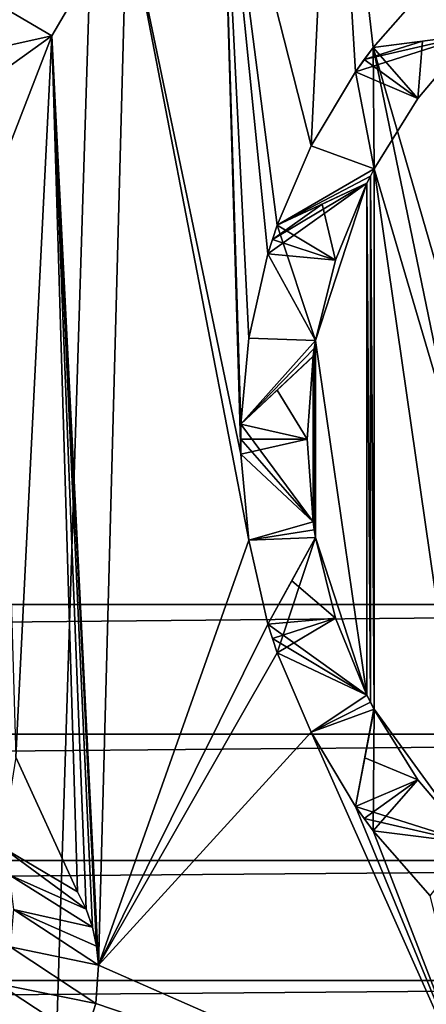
# Model space of a CAD drawing. Header units: metres. Extents: x -206 to 75, y -104 to 104.
# Tile 965 of 1056: x 31.27 to 33.72, y -39.91 to -33.97. Entities that reach past the tile are written whole.
import ezdxf

# ---------------------------------------------------------------- set-up
doc = ezdxf.new("R2010")
doc.units = ezdxf.units.M
doc.layers.add('solid_01_1-CONSUMER_THERM_B_125288', color=7, linetype='CONTINUOUS')

msp = doc.modelspace()

# ---------------------------------------------------------------- linework, layer by layer
at = {"layer": 'solid_01_1-CONSUMER_THERM_B_125288'}
for points in [[(34.737087, 63.499825), (30.755268, -63.500744), (30.737085, 63.499252)], [(34.737087, 63.499825), (34.755268, -63.500172), (30.755268, -63.500744)], [(-37.500069, 41.072453, 108.410858), (37.499931, 41.072487, 108.410858), (-37.500031, -41.072514, 108.410858)], [(37.499931, 41.072487, 108.410858), (37.499969, -41.072479, 108.410858), (-37.500031, -41.072514, 108.410858)], [(-42.500034, -37.500031, 108.5), (42.499931, 37.500008, 108.5), (-42.500069, 37.499969, 108.5)], [(-42.500034, -37.500031, 108.5), (42.499966, -37.499992, 108.5), (42.499931, 37.500008, 108.5)], [(20.299963, -30.000002, 6), (20.299969, -39.000004, 6), (32.174408, -30.755041, 6)], [(20.299969, -39.000004, 6), (31.407389, -31.422535, 6), (32.174408, -30.755041, 6)], [(20.299969, -39.000004, 6), (30.743736, -32.189453, 6), (31.407389, -31.422535, 6)], [(33.02504, -34.729435, 75), (33.155209, -32.011292, 75), (32.482704, -32.601601, 75)], [(33.02504, -34.729435, 75), (33.292229, -34.281796, 75), (33.155209, -32.011292, 75)], [(33.399086, -34.13472, 75), (33.742249, -33.742279, 75), (33.155209, -32.011292, 75)], [(33.292229, -34.281796, 75), (33.399086, -34.13472, 75), (33.155209, -32.011292, 75)], [(32.601025, -36.590893, 75), (32.482704, -32.601601, 75), (31.912779, -33.291634, 75)], [(32.819942, -35.20871, 75), (33.02504, -34.729435, 75), (32.482704, -32.601601, 75)], [(32.763763, -35.381607, 75), (32.819942, -35.20871, 75), (32.482704, -32.601601, 75)], [(32.647984, -35.889904, 75), (32.763763, -35.381607, 75), (32.482704, -32.601601, 75)], [(32.601025, -36.4091, 75), (32.647984, -35.889904, 75), (32.482704, -32.601601, 75)], [(32.601025, -36.590893, 75), (32.601025, -36.4091, 75), (32.482704, -32.601601, 75)], [(30.946844, -33.76218, 6.991273), (31.459791, -34.06432, 75), (31.912779, -33.291634, 75)], [(31.912779, -33.291634, 75), (31.459791, -34.06432, 75), (31.741688, -39.677288, 75)], [(32.647984, -37.110092, 75), (31.912779, -33.291634, 75), (31.741688, -39.677288, 75)], [(32.647984, -37.110092, 75), (32.601025, -36.590893, 75), (31.912779, -33.291634, 75)], [(30.74247, -34.223145, 6.991273), (31.459791, -34.06432, 75), (30.946844, -33.76218, 6.991273)], [(33.742249, -33.742279, 6), (33.742249, -33.742279, 75), (33.399086, -34.13472, 75)], [(33.399086, -34.13472, 55), (33.742249, -33.742279, 6), (33.399086, -34.13472, 75)], [(33.742249, -33.742279, 6), (33.399086, -34.13472, 6), (33.991341, -34.059341, 6)], [(33.399086, -34.13472, 26), (33.399086, -34.13472, 6), (33.742249, -33.742279, 6)], [(33.399086, -34.13472, 55), (33.399086, -34.13472, 26), (33.742249, -33.742279, 6)], [(30.576286, -34.699215, 6.991273), (31.136045, -34.898678, 75), (31.459791, -34.06432, 75)], [(30.576286, -34.699215, 6.991273), (31.459791, -34.06432, 75), (30.74247, -34.223145, 6.991273)], [(31.459791, -34.06432, 75), (31.136045, -34.898678, 75), (31.241831, -38.42038, 75)], [(31.459791, -34.06432, 75), (31.241831, -38.42038, 75), (31.615297, -39.234207, 75)], [(31.459791, -34.06432, 75), (31.729691, -39.561783, 75), (31.741688, -39.677288, 75)], [(31.459791, -34.06432, 75), (31.704416, -39.448593, 75), (31.729691, -39.561783, 75)], [(31.459791, -34.06432, 75), (31.666035, -39.338638, 75), (31.704416, -39.448593, 75)], [(31.459791, -34.06432, 75), (31.615297, -39.234207, 75), (31.666035, -39.338638, 75)], [(33.292229, -34.281796, 26), (33.66843, -34.442715, 26), (33.991062, -34.059376, 26)], [(33.344799, -34.207634, 26), (33.292229, -34.281796, 26), (33.991062, -34.059376, 26)], [(33.695675, -34.09697, 26), (33.344799, -34.207634, 26), (33.991062, -34.059376, 26)], [(33.935326, -35.989841, 75), (33.991341, -34.059341, 75), (33.399086, -34.13472, 75)], [(33.991062, -34.059376, 55), (33.399086, -34.13472, 75), (33.991341, -34.059341, 75)], [(33.399086, -34.13472, 26), (33.991341, -34.059341, 6), (33.399086, -34.13472, 6)], [(33.695675, -34.09697, 26), (33.991341, -34.059341, 6), (33.399086, -34.13472, 26)], [(33.695675, -34.09697, 55), (33.399086, -34.13472, 75), (33.991062, -34.059376, 55)], [(33.66843, -34.442715, 26), (33.66843, -34.442715, 55), (33.991062, -34.059376, 55)], [(33.695675, -34.09697, 55), (33.991062, -34.059376, 55), (33.66843, -34.442715, 55)], [(33.991062, -34.059376, 26), (33.66843, -34.442715, 26), (33.991062, -34.059376, 55)], [(33.695675, -34.09697, 26), (33.991062, -34.059376, 26), (33.991341, -34.059341, 6)], [(33.695675, -34.09697, 26), (33.399086, -34.13472, 26), (33.344799, -34.207634, 26)], [(33.695675, -34.09697, 55), (33.399086, -34.13472, 55), (33.399086, -34.13472, 75)], [(33.695675, -34.09697, 55), (33.66843, -34.442715, 55), (33.399086, -34.13472, 55)], [(33.403557, -34.868359, 75), (33.399086, -34.13472, 75), (33.292229, -34.281796, 75)], [(33.399086, -34.13472, 55), (33.66843, -34.442715, 55), (33.344799, -34.207634, 55)], [(33.344799, -34.207634, 55), (33.344799, -34.207634, 26), (33.399086, -34.13472, 26)], [(33.399086, -34.13472, 55), (33.344799, -34.207634, 55), (33.399086, -34.13472, 26)], [(33.885078, -36.499996, 75), (33.399086, -34.13472, 75), (33.403557, -34.868359, 75)], [(33.885078, -36.499996, 75), (33.935326, -35.989841, 75), (33.399086, -34.13472, 75)], [(33.344799, -34.207634, 55), (33.66843, -34.442715, 55), (33.292229, -34.281796, 55)], [(33.292229, -34.281796, 55), (33.292229, -34.281796, 26), (33.344799, -34.207634, 26)], [(33.344799, -34.207634, 55), (33.292229, -34.281796, 55), (33.344799, -34.207634, 26)], [(33.292229, -34.281796, 55), (33.292229, -34.281796, 75), (33.02504, -34.729435, 75)], [(33.292229, -34.281796, 6), (33.02504, -34.729435, 75), (33.02504, -34.729435, 6)], [(33.292229, -34.281796, 26), (33.02504, -34.729435, 75), (33.292229, -34.281796, 6)], [(33.292229, -34.281796, 55), (33.02504, -34.729435, 75), (33.292229, -34.281796, 26)], [(33.292229, -34.281796, 6), (33.02504, -34.729435, 6), (33.403557, -34.868359, 6)], [(33.292229, -34.281796, 55), (33.403557, -34.868359, 75), (33.292229, -34.281796, 75)], [(33.292229, -34.281796, 55), (33.403557, -34.868359, 55), (33.403557, -34.868359, 75)], [(33.403557, -34.868359, 26), (33.292229, -34.281796, 6), (33.403557, -34.868359, 6)], [(33.292229, -34.281796, 26), (33.292229, -34.281796, 6), (33.403557, -34.868359, 26)], [(33.292229, -34.281796, 55), (33.66843, -34.442715, 55), (33.403557, -34.868359, 55)], [(33.292229, -34.281796, 26), (33.403557, -34.868359, 26), (33.66843, -34.442715, 26)], [(33.403557, -34.868359, 26), (33.403557, -34.868359, 55), (33.66843, -34.442715, 55)], [(33.66843, -34.442715, 26), (33.403557, -34.868359, 26), (33.66843, -34.442715, 55)], [(33.02504, -34.729435, 6), (33.02504, -34.729435, 75), (32.819942, -35.20871, 75)], [(32.819942, -35.20871, 55), (33.02504, -34.729435, 6), (32.819942, -35.20871, 75)], [(33.02504, -34.729435, 6), (32.819942, -35.20871, 6), (33.403557, -34.868359, 6)], [(32.819942, -35.20871, 26), (32.819942, -35.20871, 6), (33.02504, -34.729435, 6)], [(32.819942, -35.20871, 55), (32.819942, -35.20871, 26), (33.02504, -34.729435, 6)], [(32.819942, -35.20871, 6), (33.381443, -34.91103, 6), (33.403557, -34.868359, 6)], [(33.403557, -38.131638, 75), (33.403557, -34.868359, 75), (33.381443, -34.91103, 75)], [(33.381443, -34.91103, 75), (33.403557, -34.868359, 75), (33.403557, -34.868359, 55)], [(33.403557, -34.868359, 55), (33.381443, -34.91103, 6), (33.381443, -34.91103, 75)], [(33.403557, -34.868359, 26), (33.403557, -34.868359, 6), (33.381443, -34.91103, 6)], [(33.403557, -34.868359, 26), (33.381443, -34.91103, 6), (33.403557, -34.868359, 55)], [(33.991344, -38.940651, 75), (33.403557, -34.868359, 75), (33.403557, -38.131638, 75)], [(33.885078, -36.499996, 75), (33.403557, -34.868359, 75), (33.991344, -38.940651, 75)], [(32.763763, -35.381607, 26), (33.17128, -35.4184, 26), (33.359665, -34.954121, 26)], [(32.790848, -35.29483, 26), (32.763763, -35.381607, 26), (33.359665, -34.954121, 26)], [(33.090351, -35.081158, 26), (32.790848, -35.29483, 26), (33.359665, -34.954121, 26)], [(32.819942, -35.20871, 6), (33.359917, -34.954002, 6), (33.381443, -34.91103, 6)], [(33.050903, -35.90506, 75), (33.359917, -34.954002, 75), (32.819942, -35.20871, 75)], [(33.359665, -34.954121, 55), (32.819942, -35.20871, 75), (33.359917, -34.954002, 75)], [(32.819942, -35.20871, 26), (33.359917, -34.954002, 6), (32.819942, -35.20871, 6)], [(33.090351, -35.081158, 26), (33.359917, -34.954002, 6), (32.819942, -35.20871, 26)], [(33.090351, -35.081158, 55), (32.819942, -35.20871, 75), (33.359665, -34.954121, 55)], [(33.359921, -38.04599, 75), (33.359917, -34.954002, 75), (33.050903, -35.90506, 75)], [(33.090351, -35.081158, 26), (33.359665, -34.954121, 26), (33.359917, -34.954002, 6)], [(33.090351, -35.081158, 55), (33.359665, -34.954121, 55), (33.17128, -35.4184, 55)], [(33.17128, -35.4184, 26), (33.17128, -35.4184, 55), (33.359665, -34.954121, 55)], [(33.359665, -34.954121, 26), (33.17128, -35.4184, 26), (33.359665, -34.954121, 55)], [(33.359665, -34.954121, 55), (33.359917, -34.954002, 75), (33.381443, -34.91103, 75)], [(33.381443, -34.91103, 6), (33.359917, -34.954002, 6), (33.359665, -34.954121, 26)], [(33.359665, -34.954121, 26), (33.381443, -34.91103, 75), (33.381443, -34.91103, 6)], [(33.359665, -34.954121, 26), (33.359665, -34.954121, 55), (33.381443, -34.91103, 75)], [(33.381443, -38.088963, 75), (33.381443, -34.91103, 75), (33.359917, -34.954002, 75)], [(33.359921, -38.04599, 75), (33.381443, -38.088963, 75), (33.359917, -34.954002, 75)], [(33.381443, -38.088963, 75), (33.403557, -38.131638, 75), (33.381443, -34.91103, 75)], [(33.090351, -35.081158, 26), (32.819942, -35.20871, 26), (32.790848, -35.29483, 26)], [(33.090351, -35.081158, 55), (32.819942, -35.20871, 55), (32.819942, -35.20871, 75)], [(33.090351, -35.081158, 55), (33.17128, -35.4184, 55), (32.819942, -35.20871, 55)], [(33.050903, -35.90506, 75), (32.819942, -35.20871, 75), (32.763763, -35.381607, 75)], [(32.819942, -35.20871, 55), (33.17128, -35.4184, 55), (32.790848, -35.29483, 55)], [(32.790848, -35.29483, 55), (32.790848, -35.29483, 26), (32.819942, -35.20871, 26)], [(32.819942, -35.20871, 55), (32.790848, -35.29483, 55), (32.819942, -35.20871, 26)], [(32.790848, -35.29483, 55), (33.17128, -35.4184, 55), (32.763763, -35.381607, 55)], [(32.763763, -35.381607, 55), (32.763763, -35.381607, 26), (32.790848, -35.29483, 26)], [(32.790848, -35.29483, 55), (32.763763, -35.381607, 55), (32.790848, -35.29483, 26)], [(32.763763, -35.381607, 55), (32.763763, -35.381607, 75), (32.647984, -35.889904, 75)], [(32.763763, -35.381607, 6), (32.647984, -35.889904, 75), (32.647984, -35.889904, 6)], [(32.763763, -35.381607, 26), (32.647984, -35.889904, 75), (32.763763, -35.381607, 6)], [(32.763763, -35.381607, 55), (32.647984, -35.889904, 75), (32.763763, -35.381607, 26)], [(32.763763, -35.381607, 6), (32.647984, -35.889904, 6), (33.050903, -35.90506, 6)], [(32.763763, -35.381607, 55), (33.050903, -35.90506, 75), (32.763763, -35.381607, 75)], [(32.763763, -35.381607, 55), (33.050903, -35.90506, 55), (33.050903, -35.90506, 75)], [(33.050903, -35.90506, 26), (32.763763, -35.381607, 6), (33.050903, -35.90506, 6)], [(32.763763, -35.381607, 26), (32.763763, -35.381607, 6), (33.050903, -35.90506, 26)], [(32.763763, -35.381607, 55), (33.17128, -35.4184, 55), (33.050903, -35.90506, 55)], [(32.763763, -35.381607, 26), (33.050903, -35.90506, 26), (33.17128, -35.4184, 26)], [(33.050903, -35.90506, 26), (33.050903, -35.90506, 55), (33.17128, -35.4184, 55)], [(33.17128, -35.4184, 26), (33.050903, -35.90506, 26), (33.17128, -35.4184, 55)], [(32.647984, -35.889904, 6), (32.647984, -35.889904, 75), (32.601025, -36.4091, 75)], [(32.601025, -36.4091, 55), (32.647984, -35.889904, 6), (32.601025, -36.4091, 75)], [(32.647984, -35.889904, 6), (32.601025, -36.4091, 6), (33.050903, -35.90506, 6)], [(32.601025, -36.4091, 26), (32.601025, -36.4091, 6), (32.647984, -35.889904, 6)], [(32.601025, -36.4091, 55), (32.601025, -36.4091, 26), (32.647984, -35.889904, 6)], [(32.601025, -36.4091, 6), (33.043056, -35.952477, 6), (33.050903, -35.90506, 6)], [(33.050903, -37.094936, 75), (33.050903, -35.90506, 75), (33.043056, -35.952477, 75)], [(33.043056, -35.952477, 75), (33.050903, -35.90506, 75), (33.050903, -35.90506, 55)], [(33.050903, -35.90506, 55), (33.043056, -35.952477, 6), (33.043056, -35.952477, 75)], [(33.050903, -35.90506, 26), (33.050903, -35.90506, 6), (33.043056, -35.952477, 6)], [(33.050903, -35.90506, 26), (33.043056, -35.952477, 6), (33.050903, -35.90506, 55)], [(33.359921, -38.04599, 75), (33.050903, -35.90506, 75), (33.050903, -37.094936, 75)], [(32.601025, -36.4091, 6), (33.035866, -35.999996, 6), (33.043056, -35.952477, 6)], [(33.03566, -36.000187, 55), (33.035866, -35.999996, 75), (33.043056, -35.952477, 75)], [(33.043056, -35.952477, 6), (33.035866, -35.999996, 6), (33.03566, -36.000187, 26)], [(33.03566, -36.000187, 26), (33.043056, -35.952477, 75), (33.043056, -35.952477, 6)], [(33.03566, -36.000187, 26), (33.03566, -36.000187, 55), (33.043056, -35.952477, 75)], [(33.043056, -37.047516, 75), (33.043056, -35.952477, 75), (33.035866, -35.999996, 75)], [(33.043056, -37.047516, 75), (33.050903, -37.094936, 75), (33.043056, -35.952477, 75)], [(33.035866, -36.999996, 75), (33.035866, -35.999996, 75), (32.601025, -36.4091, 75)], [(33.03566, -36.000187, 55), (32.601025, -36.4091, 75), (33.035866, -35.999996, 75)], [(32.601025, -36.4091, 26), (33.035866, -35.999996, 6), (32.601025, -36.4091, 6)], [(32.818783, -36.204231, 26), (33.035866, -35.999996, 6), (32.601025, -36.4091, 26)], [(32.818783, -36.204231, 55), (32.601025, -36.4091, 75), (33.03566, -36.000187, 55)], [(32.818783, -36.204231, 26), (33.03566, -36.000187, 26), (33.035866, -35.999996, 6)], [(32.818783, -36.204231, 55), (33.03566, -36.000187, 55), (32.999966, -36.499958, 55)], [(32.818783, -36.204231, 26), (32.999966, -36.499958, 26), (33.03566, -36.000187, 26)], [(32.999966, -36.499958, 26), (32.999966, -36.499958, 55), (33.03566, -36.000187, 55)], [(33.03566, -36.000187, 26), (32.999966, -36.499958, 26), (33.03566, -36.000187, 55)], [(33.035866, -36.999996, 75), (33.043056, -37.047516, 75), (33.035866, -35.999996, 75)], [(32.818783, -36.204231, 55), (32.601025, -36.4091, 55), (32.601025, -36.4091, 75)], [(32.818783, -36.204231, 55), (32.999966, -36.499958, 55), (32.601025, -36.4091, 55)], [(32.818783, -36.204231, 26), (32.601025, -36.4091, 26), (32.999966, -36.499958, 26)], [(32.601025, -36.4091, 55), (32.999966, -36.499958, 55), (32.599968, -36.499996, 55)], [(32.601025, -36.4091, 26), (32.599968, -36.499996, 26), (32.999966, -36.499958, 26)], [(32.599968, -36.499996, 55), (32.599968, -36.499996, 26), (32.601025, -36.4091, 26)], [(32.601025, -36.4091, 55), (32.599968, -36.499996, 55), (32.601025, -36.4091, 26)], [(33.035866, -36.999996, 75), (32.601025, -36.4091, 75), (32.601025, -36.590893, 75)], [(32.599968, -36.499996, 55), (32.999966, -36.499958, 55), (33.035866, -36.999996, 55)], [(32.599968, -36.499996, 26), (32.601025, -36.590893, 26), (32.999966, -36.499958, 26)], [(32.599968, -36.499996, 55), (33.035866, -36.999996, 55), (32.601025, -36.590893, 55)], [(32.601025, -36.590893, 55), (32.601025, -36.590893, 26), (32.599968, -36.499996, 26)], [(32.599968, -36.499996, 55), (32.601025, -36.590893, 55), (32.599968, -36.499996, 26)], [(32.601025, -36.590893, 26), (33.035866, -36.999996, 26), (32.999966, -36.499958, 26)], [(33.035866, -36.999996, 26), (33.035866, -36.999996, 55), (32.999966, -36.499958, 55)], [(32.999966, -36.499958, 26), (33.035866, -36.999996, 26), (32.999966, -36.499958, 55)], [(32.601025, -36.590893, 55), (32.601025, -36.590893, 75), (32.647984, -37.110092, 75)], [(32.601025, -36.590893, 55), (33.035866, -36.999996, 75), (32.601025, -36.590893, 75)], [(32.601025, -36.590893, 6), (32.647984, -37.110092, 75), (32.647984, -37.110092, 6)], [(32.601025, -36.590893, 26), (32.647984, -37.110092, 75), (32.601025, -36.590893, 6)], [(32.601025, -36.590893, 55), (32.647984, -37.110092, 75), (32.601025, -36.590893, 26)], [(32.601025, -36.590893, 55), (33.035866, -36.999996, 55), (33.035866, -36.999996, 75)], [(32.601025, -36.590893, 6), (32.647984, -37.110092, 6), (33.035866, -36.999996, 6)], [(33.035866, -36.999996, 26), (32.601025, -36.590893, 6), (33.035866, -36.999996, 6)], [(32.601025, -36.590893, 26), (32.601025, -36.590893, 6), (33.035866, -36.999996, 26)], [(32.647984, -37.110092, 6), (33.043056, -37.047516, 6), (33.035866, -36.999996, 6)], [(32.647984, -37.110092, 6), (33.050903, -37.094936, 6), (33.043056, -37.047516, 6)], [(33.043056, -37.047516, 75), (33.035866, -36.999996, 75), (33.035866, -36.999996, 55)], [(33.035866, -36.999996, 55), (33.043056, -37.047516, 6), (33.043056, -37.047516, 75)], [(33.035866, -36.999996, 26), (33.035866, -36.999996, 6), (33.043056, -37.047516, 6)], [(33.035866, -36.999996, 26), (33.043056, -37.047516, 6), (33.035866, -36.999996, 55)], [(33.050766, -37.095181, 55), (33.050903, -37.094936, 75), (33.043056, -37.047516, 75)], [(33.043056, -37.047516, 6), (33.050903, -37.094936, 6), (33.050766, -37.095181, 26)], [(33.050766, -37.095181, 26), (33.043056, -37.047516, 75), (33.043056, -37.047516, 6)], [(33.050766, -37.095181, 26), (33.050766, -37.095181, 55), (33.043056, -37.047516, 75)], [(32.647984, -37.110092, 6), (32.763767, -37.618385, 6), (33.050903, -37.094936, 6)], [(32.819942, -37.791283, 75), (33.050903, -37.094936, 75), (32.763767, -37.618385, 75)], [(33.050766, -37.095181, 55), (32.763767, -37.618385, 75), (33.050903, -37.094936, 75)], [(32.763767, -37.618385, 26), (33.050903, -37.094936, 6), (32.763767, -37.618385, 6)], [(32.907558, -37.356255, 26), (33.050903, -37.094936, 6), (32.763767, -37.618385, 26)], [(32.907558, -37.356255, 55), (32.763767, -37.618385, 75), (33.050766, -37.095181, 55)], [(33.359921, -38.04599, 75), (33.050903, -37.094936, 75), (32.819942, -37.791283, 75)], [(32.907558, -37.356255, 26), (33.050766, -37.095181, 26), (33.050903, -37.094936, 6)], [(32.907558, -37.356255, 55), (33.050766, -37.095181, 55), (33.171257, -37.58152, 55)], [(32.907558, -37.356255, 26), (33.171257, -37.58152, 26), (33.050766, -37.095181, 26)], [(33.171257, -37.58152, 26), (33.171257, -37.58152, 55), (33.050766, -37.095181, 55)], [(33.050766, -37.095181, 26), (33.171257, -37.58152, 26), (33.050766, -37.095181, 55)], [(32.763767, -37.618385, 75), (32.647984, -37.110092, 75), (31.741688, -39.677288, 75)], [(32.647984, -37.110092, 6), (32.647984, -37.110092, 75), (32.763767, -37.618385, 75)], [(32.763767, -37.618385, 55), (32.647984, -37.110092, 6), (32.763767, -37.618385, 75)], [(32.763767, -37.618385, 26), (32.763767, -37.618385, 6), (32.647984, -37.110092, 6)], [(32.763767, -37.618385, 55), (32.763767, -37.618385, 26), (32.647984, -37.110092, 6)], [(32.907558, -37.356255, 55), (32.763767, -37.618385, 55), (32.763767, -37.618385, 75)], [(32.907558, -37.356255, 55), (33.171257, -37.58152, 55), (32.763767, -37.618385, 55)], [(32.907558, -37.356255, 26), (32.763767, -37.618385, 26), (33.171257, -37.58152, 26)], [(-42.438435, -38.282444, 108.5), (42.499966, -37.499992, 108.5), (-42.500034, -37.500031, 108.5)], [(-42.438435, -38.282444, 108.5), (42.43837, -38.282402, 108.5), (42.499966, -37.499992, 108.5)], [(32.763767, -37.618385, 55), (33.171257, -37.58152, 55), (33.359921, -38.04599, 55)], [(32.763767, -37.618385, 26), (32.790848, -37.705162, 26), (33.171257, -37.58152, 26)], [(32.790848, -37.705162, 26), (32.819942, -37.791283, 26), (33.171257, -37.58152, 26)], [(32.819942, -37.791283, 26), (33.359921, -38.04599, 26), (33.171257, -37.58152, 26)], [(33.359921, -38.04599, 26), (33.359921, -38.04599, 55), (33.171257, -37.58152, 55)], [(33.171257, -37.58152, 26), (33.359921, -38.04599, 26), (33.171257, -37.58152, 55)], [(32.819942, -37.791283, 75), (32.763767, -37.618385, 75), (31.741688, -39.677288, 75)], [(32.763767, -37.618385, 55), (33.359921, -38.04599, 55), (32.790848, -37.705162, 55)], [(32.790848, -37.705162, 55), (32.790848, -37.705162, 26), (32.763767, -37.618385, 26)], [(32.763767, -37.618385, 55), (32.790848, -37.705162, 55), (32.763767, -37.618385, 26)], [(32.790848, -37.705162, 55), (33.359921, -38.04599, 55), (32.819942, -37.791283, 55)], [(32.819942, -37.791283, 55), (32.819942, -37.791283, 26), (32.790848, -37.705162, 26)], [(32.790848, -37.705162, 55), (32.819942, -37.791283, 55), (32.790848, -37.705162, 26)], [(33.025043, -38.270561, 75), (32.819942, -37.791283, 75), (31.741688, -39.677288, 75)], [(32.819942, -37.791283, 55), (32.819942, -37.791283, 75), (33.025043, -38.270561, 75)], [(32.819942, -37.791283, 55), (33.359921, -38.04599, 75), (32.819942, -37.791283, 75)], [(32.819942, -37.791283, 6), (33.025043, -38.270561, 75), (33.025043, -38.270561, 6)], [(32.819942, -37.791283, 26), (33.025043, -38.270561, 75), (32.819942, -37.791283, 6)], [(32.819942, -37.791283, 55), (33.025043, -38.270561, 75), (32.819942, -37.791283, 26)], [(32.819942, -37.791283, 55), (33.359921, -38.04599, 55), (33.359921, -38.04599, 75)], [(32.819942, -37.791283, 6), (33.025043, -38.270561, 6), (33.359921, -38.04599, 6)], [(33.359921, -38.04599, 26), (32.819942, -37.791283, 6), (33.359921, -38.04599, 6)], [(32.819942, -37.791283, 26), (32.819942, -37.791283, 6), (33.359921, -38.04599, 26)], [(33.025043, -38.270561, 6), (33.381443, -38.088963, 6), (33.359921, -38.04599, 6)], [(33.381443, -38.088963, 75), (33.359921, -38.04599, 75), (33.359921, -38.04599, 55)], [(33.359921, -38.04599, 55), (33.381443, -38.088963, 6), (33.381443, -38.088963, 75)], [(33.359921, -38.04599, 26), (33.359921, -38.04599, 6), (33.381443, -38.088963, 6)], [(33.359921, -38.04599, 26), (33.381443, -38.088963, 6), (33.359921, -38.04599, 55)], [(33.025043, -38.270561, 6), (33.403557, -38.131638, 6), (33.381443, -38.088963, 6)], [(33.403507, -38.131912, 55), (33.403557, -38.131638, 75), (33.381443, -38.088963, 75)], [(33.381443, -38.088963, 6), (33.403557, -38.131638, 6), (33.403507, -38.131912, 26)], [(33.403507, -38.131912, 26), (33.381443, -38.088963, 75), (33.381443, -38.088963, 6)], [(33.403507, -38.131912, 26), (33.403507, -38.131912, 55), (33.381443, -38.088963, 75)], [(33.025043, -38.270561, 6), (33.292229, -38.718197, 6), (33.403557, -38.131638, 6)], [(33.399086, -38.865273, 75), (33.403557, -38.131638, 75), (33.292229, -38.718197, 75)], [(33.403507, -38.131912, 55), (33.292229, -38.718197, 75), (33.403557, -38.131638, 75)], [(33.292229, -38.718197, 26), (33.403557, -38.131638, 6), (33.292229, -38.718197, 6)], [(33.34798, -38.424461, 26), (33.403557, -38.131638, 6), (33.292229, -38.718197, 26)], [(33.34798, -38.424461, 55), (33.292229, -38.718197, 75), (33.403507, -38.131912, 55)], [(33.34798, -38.424461, 26), (33.403507, -38.131912, 26), (33.403557, -38.131638, 6)], [(33.34798, -38.424461, 55), (33.403507, -38.131912, 55), (33.668385, -38.557213, 55)], [(33.34798, -38.424461, 26), (33.668385, -38.557213, 26), (33.403507, -38.131912, 26)], [(33.991344, -38.940651, 75), (33.403557, -38.131638, 75), (33.399086, -38.865273, 75)], [(33.668385, -38.557213, 26), (33.668385, -38.557213, 55), (33.403507, -38.131912, 55)], [(33.403507, -38.131912, 26), (33.668385, -38.557213, 26), (33.403507, -38.131912, 55)], [(-42.255394, -39.044895, 108.5), (42.43837, -38.282402, 108.5), (-42.438435, -38.282444, 108.5)], [(-42.255394, -39.044895, 108.5), (42.255329, -39.044853, 108.5), (42.43837, -38.282402, 108.5)], [(33.025043, -38.270561, 75), (31.741688, -39.677288, 75), (34.114487, -40.722588, 75)], [(33.292229, -38.718197, 75), (33.025043, -38.270561, 75), (34.114487, -40.722588, 75)], [(33.025043, -38.270561, 6), (33.025043, -38.270561, 75), (33.292229, -38.718197, 75)], [(33.292229, -38.718197, 55), (33.025043, -38.270561, 6), (33.292229, -38.718197, 75)], [(33.292229, -38.718197, 26), (33.292229, -38.718197, 6), (33.025043, -38.270561, 6)], [(33.292229, -38.718197, 55), (33.292229, -38.718197, 26), (33.025043, -38.270561, 6)], [(31.156816, -38.961914, 42.318558), (31.615297, -39.234207, 75), (31.241831, -38.42038, 75)], [(33.34798, -38.424461, 55), (33.292229, -38.718197, 55), (33.292229, -38.718197, 75)], [(33.34798, -38.424461, 55), (33.668385, -38.557213, 55), (33.292229, -38.718197, 55)], [(33.34798, -38.424461, 26), (33.292229, -38.718197, 26), (33.668385, -38.557213, 26)], [(33.292229, -38.718197, 55), (33.668385, -38.557213, 55), (33.991344, -38.940651, 55)], [(33.292229, -38.718197, 26), (33.344803, -38.792358, 26), (33.668385, -38.557213, 26)], [(33.344803, -38.792358, 26), (33.399086, -38.865273, 26), (33.668385, -38.557213, 26)], [(33.399086, -38.865273, 26), (33.991344, -38.940651, 26), (33.668385, -38.557213, 26)], [(33.991344, -38.940651, 26), (33.991344, -38.940651, 55), (33.668385, -38.557213, 55)], [(33.668385, -38.557213, 26), (33.991344, -38.940651, 26), (33.668385, -38.557213, 55)], [(33.399086, -38.865273, 75), (33.292229, -38.718197, 75), (34.114487, -40.722588, 75)], [(33.292229, -38.718197, 55), (33.991344, -38.940651, 55), (33.344803, -38.792358, 55)], [(33.344803, -38.792358, 55), (33.344803, -38.792358, 26), (33.292229, -38.718197, 26)], [(33.292229, -38.718197, 55), (33.344803, -38.792358, 55), (33.292229, -38.718197, 26)], [(33.344803, -38.792358, 55), (33.991344, -38.940651, 55), (33.399086, -38.865273, 55)], [(33.399086, -38.865273, 55), (33.399086, -38.865273, 26), (33.344803, -38.792358, 26)], [(33.344803, -38.792358, 55), (33.399086, -38.865273, 55), (33.344803, -38.792358, 26)], [(33.742252, -39.257713, 75), (33.399086, -38.865273, 75), (34.114487, -40.722588, 75)], [(33.399086, -38.865273, 55), (33.399086, -38.865273, 75), (33.742252, -39.257713, 75)], [(33.399086, -38.865273, 55), (33.991344, -38.940651, 75), (33.399086, -38.865273, 75)], [(33.399086, -38.865273, 6), (33.742252, -39.257713, 75), (33.742252, -39.257713, 6)], [(33.399086, -38.865273, 26), (33.742252, -39.257713, 75), (33.399086, -38.865273, 6)], [(33.399086, -38.865273, 55), (33.742252, -39.257713, 75), (33.399086, -38.865273, 26)], [(33.399086, -38.865273, 55), (33.991344, -38.940651, 55), (33.991344, -38.940651, 75)], [(33.399086, -38.865273, 6), (33.742252, -39.257713, 6), (33.991344, -38.940651, 6)], [(33.991344, -38.940651, 26), (33.399086, -38.865273, 6), (33.991344, -38.940651, 6)], [(33.399086, -38.865273, 26), (33.399086, -38.865273, 6), (33.991344, -38.940651, 26)], [(31.156816, -38.961914, 42.318558), (31.666035, -39.338638, 75), (31.615297, -39.234207, 75)], [(31.20175, -39.132339, 40.99826), (31.666035, -39.338638, 75), (31.156816, -38.961914, 42.318558)], [(-41.954891, -39.770306, 108.5), (42.255329, -39.044853, 108.5), (-42.255394, -39.044895, 108.5)], [(-41.954891, -39.770306, 108.5), (41.95483, -39.770264, 108.5), (42.255329, -39.044853, 108.5)], [(31.20175, -39.132339, 40.99826), (31.704416, -39.448593, 75), (31.666035, -39.338638, 75)], [(31.20175, -39.132339, 40.99826), (31.229206, -39.340717, 40.995682), (31.704416, -39.448593, 75)], [(31.229206, -39.340717, 40.995682), (31.209499, -39.565605, 40.99361), (31.741688, -39.677288, 75)], [(31.229206, -39.340717, 40.995682), (31.741688, -39.677288, 75), (31.729691, -39.561783, 75)], [(31.229206, -39.340717, 40.995682), (31.729691, -39.561783, 75), (31.704416, -39.448593, 75)], [(31.209499, -39.565605, 40.99361), (31.13518, -39.790478, 40.992325), (31.725277, -39.908695, 75)], [(31.209499, -39.565605, 40.99361), (31.725277, -39.908695, 75), (31.741688, -39.677288, 75)], [(31.741688, -39.677288, 75), (31.725277, -39.908695, 75), (34.114487, -40.722588, 75)], [(-41.545181, -40.43885, 108.5), (41.95483, -39.770264, 108.5), (-41.954891, -39.770306, 108.5)], [(-41.545181, -40.43885, 108.5), (41.545116, -40.438808, 108.5), (41.95483, -39.770264, 108.5)], [(31.13518, -39.790478, 40.992325), (31.006935, -39.995464, 40.992023), (31.65591, -40.130192, 75)], [(31.13518, -39.790478, 40.992325), (31.65591, -40.130192, 75), (31.725277, -39.908695, 75)], [(31.725277, -39.908695, 75), (31.65591, -40.130192, 75), (34.114487, -40.722588, 75)]]:
    msp.add_3dface(points, dxfattribs=at)

doc.saveas('drawing.dxf')
